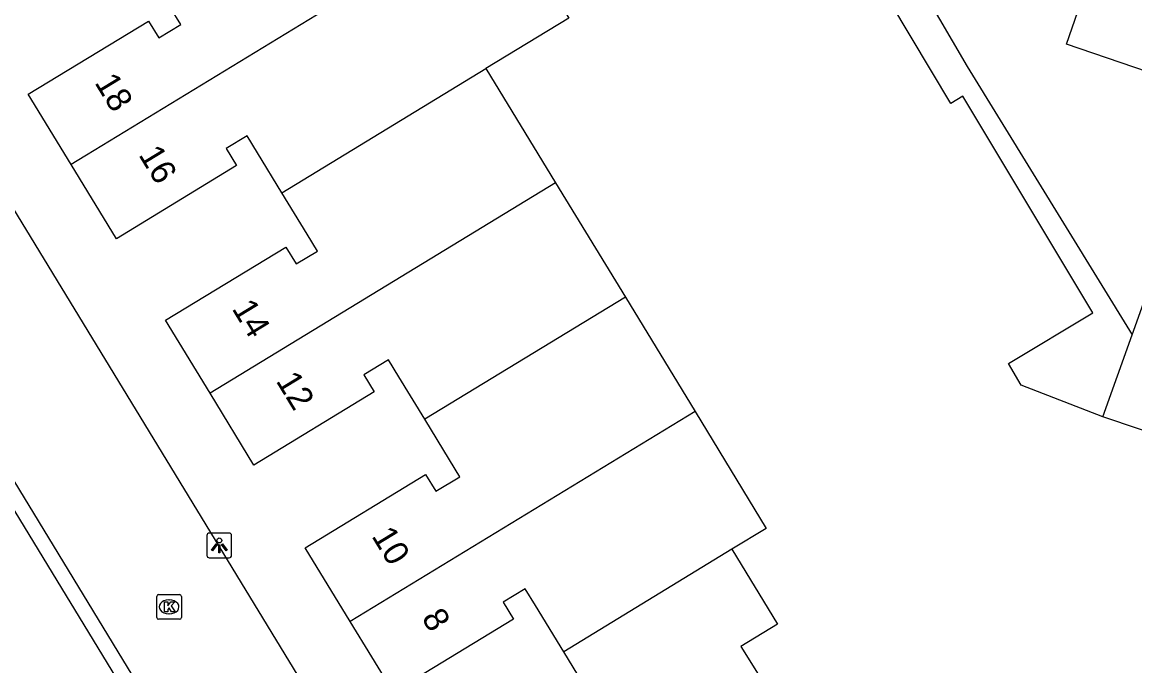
# Model space of a CAD drawing. Extents: x 157767 to 159171, y 387842 to 389425.
# Drawn here: x 158155.67 to 158200.72, y 388341.31 to 388367.37 of the extents above; entities that cross this region are included whole.
import ezdxf

# ---------------------------------------------------------------- set-up
doc = ezdxf.new("R2010")
doc.units = 0
for name, color, linetype in [('IMGEO_Kolk', 7, 'Continuous'), ('IMGEO_Lichtpunt', 7, 'Continuous'), ('IMGEO_Pand', 7, 'Continuous'), ('IMGEO_Pand_nummerreeks', 7, 'Continuous'), ('IMGEO_Rijbaan_lokaal_open', 7, 'Continuous'), ('IMGEO_Voetpad_open', 7, 'Continuous')]:
    doc.layers.add(name, color=color, linetype=linetype)

msp = doc.modelspace()

# ---------------------------------------------------------------- linework, layer by layer
at = {"layer": 'IMGEO_Kolk'}
for p, q in [((158161.115, 388343.267), (158161.115, 388344.119)), ((158161.19, 388344.193), (158162.042, 388344.193)), ((158162.116, 388344.119), (158162.116, 388343.267)), ((158161.603, 388343.973), (158161.628, 388343.973)), ((158162.042, 388343.193), (158161.19, 388343.193)), ((158161.626, 388343.413), (158161.601, 388343.413))]:
    msp.add_line(p, q, dxfattribs=at)
for points in [[(158161.115, 388343.267), (158161.115, 388344.119)], [(158161.19, 388344.193), (158162.042, 388344.193)], [(158162.116, 388344.119), (158162.116, 388343.267)], [(158161.436, 388343.893), (158161.559, 388343.893), (158161.559, 388343.742), (158161.689, 388343.893), (158161.853, 388343.893), (158161.707, 388343.742), (158161.86, 388343.493), (158161.708, 388343.493), (158161.623, 388343.657), (158161.559, 388343.59), (158161.559, 388343.493), (158161.436, 388343.493), (158161.436, 388343.893)], [(158162.042, 388343.193), (158161.19, 388343.193)]]:
    msp.add_lwpolyline(points, dxfattribs=at)
for centre, start, end in [((158161.192, 388344.117), 91.552, 178.448), ((158161.192, 388344.117), 91.552, 178.448), ((158162.04, 388344.117), 1.552, 88.448), ((158162.04, 388344.117), 1.552, 88.448), ((158161.192, 388343.269), 181.552, 268.448), ((158161.192, 388343.269), 181.552, 268.448), ((158162.04, 388343.269), 271.552, 358.448), ((158162.04, 388343.269), 271.552, 358.448)]:
    msp.add_arc(centre, 0.0765, start, end, dxfattribs=at)
for centre, major_axis, ratio, start_param, end_param in [((158161.602, 388343.693), (-0.387, 0.002), 0.722429, 4.712389, 7.853982), ((158161.627, 388343.693), (-0.39, 0.002), 0.717154, 1.570796, 4.712389)]:
    msp.add_ellipse(centre, major_axis=major_axis, ratio=ratio, start_param=start_param, end_param=end_param, dxfattribs=at)
at = {"layer": 'IMGEO_Lichtpunt'}
for p, q in [((158163.151, 388346.586), (158163.151, 388345.779)), ((158163.151, 388346.586), (158163.151, 388345.779)), ((158164.053, 388346.681), (158163.245, 388346.681)), ((158164.053, 388346.681), (158163.245, 388346.681)), ((158164.147, 388345.779), (158164.147, 388346.586)), ((158164.147, 388345.779), (158164.147, 388346.586)), ((158163.245, 388345.685), (158164.053, 388345.685)), ((158163.245, 388345.685), (158164.053, 388345.685))]:
    msp.add_line(p, q, dxfattribs=at)
for points in [[(158163.525, 388346.25), (158163.564, 388346.222), (158163.376, 388345.96), (158163.338, 388345.987), (158163.525, 388346.25)], [(158163.627, 388346.202), (158163.674, 388346.202), (158163.674, 388345.88), (158163.627, 388345.88), (158163.627, 388346.202)], [(158163.737, 388346.222), (158163.775, 388346.249), (158163.962, 388345.987), (158163.923, 388345.959), (158163.737, 388346.222)]]:
    msp.add_lwpolyline(points, dxfattribs=at)
msp.add_circle((158163.65, 388346.384), 0.0994, dxfattribs=at)
for centre, start, end in [((158163.245, 388346.586), 90, 180), ((158163.245, 388346.586), 90, 180), ((158164.053, 388346.586), 0, 90), ((158164.053, 388346.586), 0, 90), ((158163.245, 388345.779), 180, 270), ((158163.245, 388345.779), 180, 270), ((158164.053, 388345.779), 270, 0), ((158164.053, 388345.779), 270, 360)]:
    msp.add_arc(centre, 0.0946, start, end, dxfattribs=at)
at = {"layer": 'IMGEO_Pand'}
for points in [[(158198.86, 388377.879), (158197.988, 388375.331), (158205.547, 388372.742), (158203.744, 388367.476), (158203.257, 388367.643), (158202.348, 388364.986), (158197.958, 388366.489), (158198.867, 388369.145), (158195.504, 388370.297), (158196.408, 388372.938), (158193.199, 388374.037), (158193.928, 388376.164), (158191.323, 388377.056), (158188.224, 388378.117), (158189.232, 388381.115), (158192.354, 388380.066)], [(158171.625, 388370.134), (158174.978, 388372.178), (158177.801, 388367.546), (158174.448, 388365.502)], [(158157.648, 388361.615), (158155.916, 388364.457), (158160.784, 388367.424), (158161.201, 388366.741), (158162.086, 388367.281), (158161.67, 388367.964), (158160.58, 388369.753)], [(158171.625, 388370.134), (158157.648, 388361.615)], [(158166.183, 388360.465), (158174.448, 388365.502)], [(158174.448, 388365.502), (158177.27, 388360.871)], [(158166.183, 388360.465), (158165.195, 388362.087), (158164.778, 388362.771), (158163.934, 388362.256), (158164.35, 388361.572), (158159.482, 388358.605), (158157.648, 388361.615)], [(158177.27, 388360.871), (158163.278, 388352.343)], [(158177.27, 388360.871), (158180.092, 388356.24)], [(158163.278, 388352.343), (158161.476, 388355.3), (158166.344, 388358.266), (158166.761, 388357.583), (158167.62, 388358.107), (158167.204, 388358.79), (158166.183, 388360.465)], [(158180.092, 388356.24), (158171.971, 388351.29)], [(158180.092, 388356.24), (158182.914, 388351.609)], [(158171.971, 388351.29), (158170.918, 388353.018), (158170.501, 388353.702), (158169.499, 388353.091), (158169.914, 388352.407), (158165.047, 388349.44), (158163.278, 388352.343)], [(158168.953, 388343.1), (158167.131, 388346.091), (158171.999, 388349.058), (158172.416, 388348.375), (158173.386, 388348.967), (158172.97, 388349.65), (158171.971, 388351.29)], [(158182.914, 388351.609), (158168.953, 388343.1)], [(158182.914, 388351.609), (158185.8, 388346.873), (158184.407, 388346.024)], [(158184.407, 388346.024), (158177.596, 388341.876)], [(158184.407, 388346.024), (158186.251, 388342.998), (158184.762, 388342.091), (158186.307, 388339.632)], [(158177.596, 388341.876), (158176.458, 388343.744), (158176.041, 388344.428), (158175.151, 388343.885), (158175.567, 388343.201), (158170.699, 388340.235), (158168.953, 388343.1)], [(158177.671, 388328.884), (158174.758, 388333.664), (158180.477, 388337.149), (158177.596, 388341.876)]]:
    msp.add_lwpolyline(points, dxfattribs=at)
at = {"layer": 'IMGEO_Rijbaan_lokaal_open'}
for points in [[(158180.797, 388442.173), (158153.056, 388425.158), (158153.984, 388423.292), (158141.098, 388415.471), (158135.994, 388394.364), (158144.897, 388379.594), (158143.742, 388378.793), (158169.317, 388336.817), (158170.612, 388337.516), (158182.172, 388318.47), (158188.347, 388316.482), (158195.026, 388318.901)], [(158163.532, 388335.322), (158139.968, 388374.072)]]:
    msp.add_lwpolyline(points, dxfattribs=at)
at = {"layer": 'IMGEO_Voetpad_open'}
for points in [[(158185.297, 388437.683), (158197.216, 388418.782), (158193.835, 388409.215), (158175.068, 388397.881), (158178.573, 388391.881), (158193.933, 388365.581), (158200.612, 388354.718)], [(158175.446, 388314.592), (158129.494, 388390.09), (158131.254, 388397.124)], [(158199.422, 388351.396), (158196.126, 388352.68), (158195.601, 388353.556), (158199.017, 388355.601), (158193.759, 388364.381), (158193.273, 388364.089), (158190.849, 388368.154), (158181.209, 388384.323), (158179.208, 388387.653)], [(158200.612, 388354.718), (158203.311, 388362.254), (158206.731, 388361.142)], [(158199.422, 388351.396), (158200.612, 388354.718)], [(158205.279, 388349.421), (158199.422, 388351.396)]]:
    msp.add_lwpolyline(points, dxfattribs=at)

# ---------------------------------------------------------------- texts
at = {"layer": 'IMGEO_Pand_nummerreeks'}
for s, rotation, p in [('18', 301.3566, (158158.578, 388364.931)), ('16', 301.3578, (158160.36, 388362.007)), ('14', 301.3575, (158164.138, 388355.774)), ('12', 301.3575, (158165.922, 388352.847)), ('10', 301.3535, (158169.794, 388346.564)), ('8', 301.352, (158171.818, 388343.243))]:
    msp.add_text(s, height=1, rotation=rotation, dxfattribs=at).set_placement(p)

doc.saveas('drawing.dxf')
